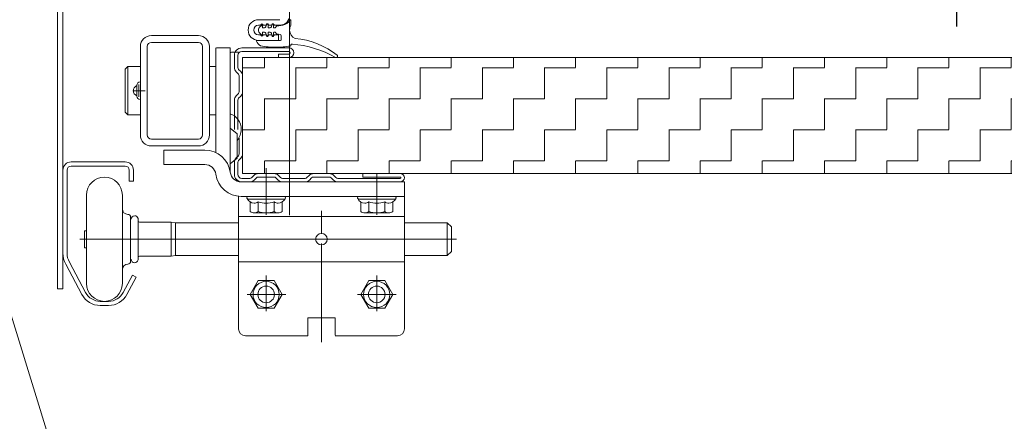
# Model space of a CAD drawing. Header units: metres. Extents: x 1316.5 to 1415.3, y -94.1 to -52.
# Tile 568 of 656: x 1409.368 to 1409.724, y -73.894 to -73.749. Entities that reach past the tile are written whole.
import ezdxf

# ---------------------------------------------------------------- set-up
doc = ezdxf.new("R2010")
doc.units = ezdxf.units.M
doc.header["$PDMODE"] = 65
doc.linetypes.add('AUSGEZOGEN', pattern=[0])
doc.linetypes.add('STRICHLINIE2_S3', pattern=[0.055, 0.04, -0.015])
for name, color, linetype in [('XR$3$_40732', 7, 'Continuous'), ('XR$3$_40733', 7, 'Continuous'), ('XR$3$_42154', 7, 'Continuous')]:
    doc.layers.add(name, color=color, linetype=linetype)
for name, color, linetype, lineweight in [('XR$3$Maßlinie 1_50', 7, 'AUSGEZOGEN', 25), ('XR$3$Muster', 4, 'AUSGEZOGEN', 13), ('XR$3$Wand Mauerwerk tr_1', 42, 'AUSGEZOGEN', 18)]:
    doc.layers.add(name, color=color, linetype=linetype, lineweight=lineweight)
doc.styles.add('ARIAL', font='arial.ttf')
doc.dimstyles.new('DIMSTYLE_18', dxfattribs={"dimtxt": 0.03, "dimasz": 0.03, "dimexe": 0, "dimexo": 1e-06, "dimgap": 0.015, "dimtad": 2, "dimdec": 0, "dimlfac": 1000, "dimrnd": 5, "dimzin": 12, "dimdsep": 46, "dimtxsty": 'ARIAL', "dimblk1": 'ALL_ML_KREIS', "dimblk2": 'ALL_ML_KREIS', "dimsah": 1, "dimcen": 0, "dimse1": 1, "dimse2": 1, "dimclrd": 7, "dimclre": 7, "dimclrt": 7, "dimadec": 0, "dimazin": 0, "dimtfac": 1, "dimtdec": 0, "dimtix": 1, "dimtmove": 2, "dimatfit": 3, "dimfxl": 0, "dimtzin": 0, "dimlwd": 0, "dimlwe": 25, "dimarcsym": 0})
doc.dimstyles.new('DIMSTYLE_21', dxfattribs={"dimtxt": 0.04, "dimasz": 0.03, "dimexe": 0, "dimexo": 1e-06, "dimgap": 0.02, "dimtad": 2, "dimdec": 0, "dimlfac": 100, "dimrnd": 0.5, "dimzin": 12, "dimdsep": 46, "dimtxsty": 'ARIAL', "dimblk1": 'ALL_ML_KREIS', "dimblk2": 'ALL_ML_KREIS', "dimsah": 1, "dimcen": 0, "dimse1": 1, "dimse2": 1, "dimclrd": 7, "dimclre": 7, "dimclrt": 7, "dimadec": 0, "dimazin": 0, "dimtfac": 1, "dimtdec": 0, "dimtix": 1, "dimtmove": 2, "dimatfit": 3, "dimfxl": 0, "dimtzin": 0, "dimlwd": 0, "dimlwe": 25, "dimarcsym": 0})

# ---------------------------------------------------------------- blocks, each defined once
blk = doc.blocks.new('ALL_ML_KREIS')
at = {"color": 0, "linetype": 'ByBlock', "lineweight": -2}
for p, q in [((0, -0.5), (0, 0.5)), ((-1, 0), (0.5, 0))]:
    blk.add_line(p, q, dxfattribs=at)
blk.add_circle((0, 0), 0.15, dxfattribs=at)
blk = doc.blocks.new('*D202')
at = {"layer": 'DEFPOINTS', "color": 7, "linetype": 'AUSGEZOGEN', "lineweight": 25, "transparency": 33554687}
for p in [(1409.439257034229, -73.33636920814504), (1409.56950627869, -73.73636920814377), (1409.706489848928, -73.73636920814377)]:
    blk.add_point(p, dxfattribs=at)
at = {"layer": 'XR$3$Maßlinie 1_50', "color": 7, "linetype": 'AUSGEZOGEN', "lineweight": -2, "transparency": 33554687}
blk.add_line((1409.706489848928, -73.73636920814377), (1409.706489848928, -73.33636920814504), dxfattribs=at)
at = {"layer": 'XR$3$Maßlinie 1_50', "color": 7, "linetype": 'AUSGEZOGEN', "lineweight": 25, "transparency": 33554687, "xscale": 0.03, "yscale": 0.03, "zscale": 0.03}
for p, rotation in [((1409.706489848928, -73.33636920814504), 90), ((1409.706489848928, -73.73636920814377), 270)]:
    blk.add_blockref('ALL_ML_KREIS', p, dxfattribs=dict(at, rotation=rotation))
at = {"layer": 'XR$3$Maßlinie 1_50', "color": 7, "linetype": 'AUSGEZOGEN', "lineweight": 25, "transparency": 33554687, "insert": (1409.675807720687, -73.53810999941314), "char_height": 0.04, "width": 0.08, "attachment_point": 5, "rotation": 90, "style": 'ARIAL'}
blk.add_mtext('\\A1;{40}', dxfattribs=at)
blk = doc.blocks.new('*D204')
at = {"layer": 'DEFPOINTS', "color": 7, "linetype": 'AUSGEZOGEN', "lineweight": 25, "transparency": 33554687}
for p in [(1409.465266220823, -73.19871841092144), (1410.673766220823, -73.19871841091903), (1409.465266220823, -74.35704428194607)]:
    blk.add_point(p, dxfattribs=at)
at = {"layer": 'XR$3$Maßlinie 1_50', "color": 7, "linetype": 'AUSGEZOGEN', "lineweight": -2, "transparency": 33554687}
blk.add_line((1409.465266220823, -74.35704428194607), (1410.673766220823, -74.35704428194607), dxfattribs=at)
at = {"layer": 'XR$3$Maßlinie 1_50', "color": 7, "linetype": 'AUSGEZOGEN', "lineweight": 25, "transparency": 33554687, "xscale": 0.03, "yscale": 0.03, "zscale": 0.03, "rotation": 180}
blk.add_blockref('ALL_ML_KREIS', (1409.465266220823, -74.35704428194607), dxfattribs=at)
at = {"layer": 'XR$3$Maßlinie 1_50', "color": 7, "linetype": 'AUSGEZOGEN', "lineweight": 25, "transparency": 33554687, "xscale": 0.03, "yscale": 0.03, "zscale": 0.03}
blk.add_blockref('ALL_ML_KREIS', (1410.673766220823, -74.35704428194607), dxfattribs=at)
blk = doc.blocks.new('*D205')
at = {"layer": 'DEFPOINTS', "color": 7, "linetype": 'AUSGEZOGEN', "lineweight": 25, "transparency": 33554687}
for p in [(1410.823766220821, -73.61836604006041), (1409.315268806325, -73.81242328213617), (1409.315268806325, -74.48021967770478)]:
    blk.add_point(p, dxfattribs=at)
at = {"layer": 'XR$3$Maßlinie 1_50', "color": 7, "linetype": 'AUSGEZOGEN', "lineweight": -2, "transparency": 33554687}
blk.add_line((1409.315268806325, -74.48021967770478), (1410.823766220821, -74.48021967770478), dxfattribs=at)
at = {"layer": 'XR$3$Maßlinie 1_50', "color": 7, "linetype": 'AUSGEZOGEN', "lineweight": 25, "transparency": 33554687, "xscale": 0.03, "yscale": 0.03, "zscale": 0.03, "rotation": 180}
blk.add_blockref('ALL_ML_KREIS', (1409.315268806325, -74.48021967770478), dxfattribs=at)
at = {"layer": 'XR$3$Maßlinie 1_50', "color": 7, "linetype": 'AUSGEZOGEN', "lineweight": 25, "transparency": 33554687, "xscale": 0.03, "yscale": 0.03, "zscale": 0.03}
blk.add_blockref('ALL_ML_KREIS', (1410.823766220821, -74.48021967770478), dxfattribs=at)

msp = doc.modelspace()

# ---------------------------------------------------------------- hatches: boundary and pattern name
at = {"layer": 'XR$3$Muster', "linetype": 'AUSGEZOGEN', "lineweight": 13, "transparency": 33554687}
h = msp.add_hatch(dxfattribs=at)
h.set_pattern_fill('MUSTER', color=4, scale=0.01125, angle=90.00000000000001, style=0, pattern_type=2)
h.set_pattern_definition([(90.00000000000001, (-0.02250000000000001, 0.0225), (-0.01125, 0.01125), [0.01125, -0.01125]), (180, (-0.02250000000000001, 0.0225), (-0.01125, -0.01125), [0.01125, -0.01125])])
h.paths.add_polyline_path([(1409.448268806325, -73.80459626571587), (1409.939257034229, -73.80459626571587), (1409.939257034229, -73.76259626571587), (1409.448268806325, -73.76259626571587)], flags=0)

# ---------------------------------------------------------------- linework, layer by layer
at = {"layer": 'XR$3$_40732', "color": 3, "linetype": 'AUSGEZOGEN', "lineweight": 13, "transparency": 33554687}
for p, q in [((1409.381268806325, -73.7398666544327), (1409.381268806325, -73.8463666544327)), ((1409.383268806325, -73.8463666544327), (1409.383268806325, -73.7398666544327)), ((1409.454018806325, -73.7488666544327), (1409.461768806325, -73.7488666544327)), ((1409.454018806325, -73.7508666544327), (1409.454768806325, -73.7508666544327)), ((1409.454768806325, -73.7508666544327), (1409.455268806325, -73.7503666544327)), ((1409.455768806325, -73.7508666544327), (1409.455268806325, -73.7503666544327)), ((1409.455768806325, -73.7508666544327), (1409.456768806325, -73.7508666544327)), ((1409.456768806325, -73.7508666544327), (1409.457268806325, -73.7503666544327)), ((1409.457768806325, -73.7508666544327), (1409.457268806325, -73.7503666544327)), ((1409.457768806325, -73.7508666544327), (1409.458768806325, -73.7508666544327)), ((1409.458768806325, -73.7508666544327), (1409.459268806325, -73.7503666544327)), ((1409.459768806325, -73.7508666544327), (1409.459268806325, -73.7503666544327)), ((1409.459768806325, -73.7508666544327), (1409.461768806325, -73.7508666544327)), ((1409.415268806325, -73.75459626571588), (1409.432268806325, -73.75459626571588)), ((1409.454018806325, -73.7543666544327), (1409.454768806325, -73.7543666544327)), ((1409.461268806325, -73.7563666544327), (1409.454018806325, -73.7563666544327)), ((1409.454768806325, -73.7543666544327), (1409.455268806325, -73.7548666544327)), ((1409.455768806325, -73.7543666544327), (1409.455268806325, -73.7548666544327)), ((1409.455768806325, -73.7543666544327), (1409.456768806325, -73.7543666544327)), ((1409.456768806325, -73.7543666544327), (1409.457268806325, -73.7548666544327)), ((1409.457768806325, -73.7543666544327), (1409.457268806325, -73.7548666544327)), ((1409.457768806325, -73.7543666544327), (1409.458768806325, -73.7543666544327)), ((1409.458768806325, -73.7543666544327), (1409.459268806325, -73.7548666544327)), ((1409.459768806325, -73.7543666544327), (1409.459268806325, -73.7548666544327)), ((1409.459768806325, -73.7543666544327), (1409.461268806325, -73.7543666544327)), ((1409.461268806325, -73.7563666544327), (1409.461268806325, -73.7543666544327)), ((1409.411268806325, -73.79059626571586), (1409.411268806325, -73.75859626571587)), ((1409.413768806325, -73.79059626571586), (1409.413768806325, -73.75859626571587)), ((1409.415268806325, -73.75709626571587), (1409.432268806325, -73.75709626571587)), ((1409.433768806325, -73.75859626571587), (1409.433768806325, -73.79059626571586)), ((1409.436268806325, -73.75859626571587), (1409.436268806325, -73.79059626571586)), ((1409.438518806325, -73.7748254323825), (1409.438518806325, -73.75909626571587)), ((1409.438768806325, -73.75909626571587), (1409.443768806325, -73.75909626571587)), ((1409.443768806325, -73.75909626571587), (1409.443768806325, -73.78293941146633)), ((1409.443768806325, -73.77459626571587), (1409.443768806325, -73.76109626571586)), ((1409.446768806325, -73.76059626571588), (1409.444268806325, -73.76059626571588)), ((1409.405768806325, -73.76684626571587), (1409.406768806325, -73.76584626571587)), ((1409.405768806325, -73.76684626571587), (1409.405768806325, -73.78234626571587)), ((1409.411268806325, -73.76584626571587), (1409.406768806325, -73.76584626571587)), ((1409.406768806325, -73.76584626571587), (1409.406768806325, -73.78334626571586)), ((1409.438515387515, -73.76584626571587), (1409.436268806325, -73.76584626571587)), ((1409.438518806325, -73.7748254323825), (1409.438518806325, -73.79699150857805)), ((1409.443768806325, -73.78172867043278), (1409.443768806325, -73.77459626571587)), ((1409.406768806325, -73.78334626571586), (1409.405768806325, -73.78234626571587)), ((1409.411268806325, -73.78334626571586), (1409.406768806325, -73.78334626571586)), ((1409.438515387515, -73.78334626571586), (1409.436268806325, -73.78334626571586)), ((1409.443768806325, -73.78809626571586), (1409.443768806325, -73.78172867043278)), ((1409.443768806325, -73.78293941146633), (1409.443768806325, -73.78809626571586)), ((1409.446268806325, -73.79019401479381), (1409.443768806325, -73.78809626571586)), ((1409.443768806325, -73.78809626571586), (1409.443768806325, -73.80388547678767)), ((1409.415268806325, -73.79209626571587), (1409.432268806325, -73.79209626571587)), ((1409.446268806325, -73.79899851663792), (1409.446268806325, -73.79019401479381)), ((1409.415268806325, -73.79459626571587), (1409.432268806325, -73.79459626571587)), ((1409.419772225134, -73.79609626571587), (1409.434634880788, -73.79609626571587)), ((1409.419772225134, -73.80134626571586), (1409.419772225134, -73.79609626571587)), ((1409.443768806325, -73.80109626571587), (1409.446268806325, -73.79899851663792)), ((1409.434634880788, -73.80134626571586), (1409.419772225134, -73.80134626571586)), ((1409.443768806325, -73.80388547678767), (1409.443768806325, -73.80409626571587)), ((1409.506772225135, -73.80759626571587), (1409.447768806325, -73.80759626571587)), ((1409.506772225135, -73.81284626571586), (1409.506772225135, -73.80759626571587)), ((1409.446772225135, -73.8201166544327), (1409.446772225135, -73.81284626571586)), ((1409.506772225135, -73.81284626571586), (1409.447768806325, -73.81284626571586)), ((1409.506772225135, -73.8201166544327), (1409.506772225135, -73.81284626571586)), ((1409.446768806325, -73.8221166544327), (1409.446768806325, -73.8201166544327)), ((1409.446772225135, -73.8201166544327), (1409.446772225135, -73.86109626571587)), ((1409.506768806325, -73.8201166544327), (1409.446772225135, -73.8201166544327)), ((1409.506768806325, -73.8201166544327), (1409.506768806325, -73.8608666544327)), ((1409.478855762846, -73.8283666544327), (1409.474681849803, -73.8283666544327)), ((1409.446772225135, -73.8366166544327), (1409.506768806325, -73.8366166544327)), ((1409.381268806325, -73.8463666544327), (1409.383268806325, -73.8463666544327)), ((1409.471818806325, -73.85686665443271), (1409.481718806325, -73.85686665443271)), ((1409.471818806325, -73.85686665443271), (1409.471818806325, -73.8633666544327)), ((1409.481718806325, -73.86311376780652), (1409.481718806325, -73.85686665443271)), ((1409.449318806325, -73.8633666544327), (1409.471818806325, -73.8633666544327)), ((1409.481718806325, -73.8633666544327), (1409.504268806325, -73.8633666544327))]:
    msp.add_line(p, q, dxfattribs=at)
at = {"layer": 'XR$3$_40732', "color": 2, "linetype": 'AUSGEZOGEN', "lineweight": 13, "transparency": 33554687}
for p, q in [((1409.465759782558, -73.74912515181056), (1409.465759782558, -73.7508666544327)), ((1409.45512336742, -73.75092039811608), (1409.454406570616, -73.75158896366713)), ((1409.455459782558, -73.75106665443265), (1409.455459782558, -73.75166665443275)), ((1409.455609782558, -73.75181665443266), (1409.456174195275, -73.75181665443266)), ((1409.456657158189, -73.75144606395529), (1409.456929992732, -73.75042783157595)), ((1409.457074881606, -73.75031665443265), (1409.457309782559, -73.75031665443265)), ((1409.457459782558, -73.75046665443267), (1409.457459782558, -73.75166665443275)), ((1409.457609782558, -73.75181665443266), (1409.458174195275, -73.75181665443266)), ((1409.458657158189, -73.75144606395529), (1409.458929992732, -73.75042783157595)), ((1409.459074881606, -73.75031665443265), (1409.459309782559, -73.75031665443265)), ((1409.459459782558, -73.75046665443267), (1409.459459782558, -73.75166665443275)), ((1409.460079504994, -73.75181665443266), (1409.459609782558, -73.75181665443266)), ((1409.460517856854, -73.75127954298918), (1409.460204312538, -73.75174985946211)), ((1409.460567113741, -73.75120565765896), (1409.460517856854, -73.75127954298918)), ((1409.460654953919, -73.75119264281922), (1409.460567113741, -73.75120565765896)), ((1409.462772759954, -73.75087885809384), (1409.460654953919, -73.75119264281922)), ((1409.454509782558, -73.7563666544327), (1409.453459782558, -73.7563666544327)), ((1409.454406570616, -73.75364434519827), (1409.45512336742, -73.75431291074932)), ((1409.454509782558, -73.7563666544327), (1409.461959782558, -73.7563666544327)), ((1409.455459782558, -73.75356665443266), (1409.455459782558, -73.75416665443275)), ((1409.456174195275, -73.75341665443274), (1409.455609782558, -73.75341665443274)), ((1409.456929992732, -73.75480547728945), (1409.456657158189, -73.75378724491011)), ((1409.457309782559, -73.75491665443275), (1409.457074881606, -73.75491665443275)), ((1409.457459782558, -73.75356665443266), (1409.457459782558, -73.75476665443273)), ((1409.458174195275, -73.75341665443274), (1409.457609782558, -73.75341665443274)), ((1409.458929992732, -73.75480547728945), (1409.458657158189, -73.75378724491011)), ((1409.459309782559, -73.75491665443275), (1409.459074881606, -73.75491665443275)), ((1409.459459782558, -73.75356665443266), (1409.459459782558, -73.75476665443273)), ((1409.460079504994, -73.75341665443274), (1409.459609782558, -73.75341665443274)), ((1409.460204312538, -73.75348344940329), (1409.460517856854, -73.75395376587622)), ((1409.460654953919, -73.75404066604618), (1409.461833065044, -73.75421522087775)), ((1409.462259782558, -73.75606665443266), (1409.462259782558, -73.75470982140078)), ((1409.465679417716, -73.7583666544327), (1409.465759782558, -73.7583666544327)), ((1409.465759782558, -73.75811642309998), (1409.465759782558, -73.7579793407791)), ((1409.465759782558, -73.75828105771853), (1409.465759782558, -73.7583666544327)), ((1409.466356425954, -73.75767934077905), (1409.466059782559, -73.75767934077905)), ((1409.409975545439, -73.77276030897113), (1409.409975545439, -73.77263141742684)), ((1409.409975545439, -73.77643222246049), (1409.409975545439, -73.77276030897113)), ((1409.410768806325, -73.77679626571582), (1409.410768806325, -73.7723962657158)), ((1409.41117554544, -73.77143141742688), (1409.411268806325, -73.77143141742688)), ((1409.412968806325, -73.77459626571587), (1409.408568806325, -73.77459626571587)), ((1409.409975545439, -73.77656111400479), (1409.409975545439, -73.77643222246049)), ((1409.411268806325, -73.77776111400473), (1409.41117554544, -73.77776111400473)), ((1409.405768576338, -73.80036665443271), (1409.386268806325, -73.80036665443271)), ((1409.405768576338, -73.8018666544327), (1409.386268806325, -73.8018666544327)), ((1409.383268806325, -73.8033666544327), (1409.383268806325, -73.8333666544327)), ((1409.384768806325, -73.8033666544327), (1409.384768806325, -73.8333666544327)), ((1409.407268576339, -73.8073666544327), (1409.407268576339, -73.8033666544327)), ((1409.408768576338, -73.8033666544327), (1409.408768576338, -73.8073666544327)), ((1409.456768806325, -73.81950202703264), (1409.456768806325, -73.80459626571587)), ((1409.456768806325, -73.81484626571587), (1409.456768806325, -73.80584626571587)), ((1409.496768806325, -73.81950202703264), (1409.496768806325, -73.80459626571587)), ((1409.407268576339, -73.8073666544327), (1409.408768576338, -73.8073666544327)), ((1409.391768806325, -73.8123666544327), (1409.391768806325, -73.8283666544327)), ((1409.404768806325, -73.8123666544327), (1409.404768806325, -73.8283666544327)), ((1409.450268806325, -73.81384626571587), (1409.463268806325, -73.81384626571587)), ((1409.450995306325, -73.81833588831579), (1409.450995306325, -73.81484626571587)), ((1409.453882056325, -73.81833588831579), (1409.453882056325, -73.81484626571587)), ((1409.459655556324, -73.81833588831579), (1409.459655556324, -73.81484626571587)), ((1409.462542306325, -73.81484626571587), (1409.462542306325, -73.81833588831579)), ((1409.490268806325, -73.81384626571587), (1409.503268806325, -73.81384626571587)), ((1409.490995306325, -73.81833588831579), (1409.490995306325, -73.81484626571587)), ((1409.493882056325, -73.81833588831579), (1409.493882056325, -73.81484626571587)), ((1409.499655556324, -73.81833588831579), (1409.499655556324, -73.81484626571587)), ((1409.502542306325, -73.81484626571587), (1409.502542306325, -73.81833588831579)), ((1409.407768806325, -73.8283666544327), (1409.407768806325, -73.8203666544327)), ((1409.452438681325, -73.81884626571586), (1409.456768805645, -73.81884626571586)), ((1409.456768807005, -73.81884626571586), (1409.461098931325, -73.81884626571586)), ((1409.476768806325, -73.82627969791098), (1409.476768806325, -73.81813517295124)), ((1409.492438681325, -73.81884626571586), (1409.496768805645, -73.81884626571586)), ((1409.496768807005, -73.81884626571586), (1409.501098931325, -73.81884626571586)), ((1409.41047107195, -73.82171665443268), (1409.41047107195, -73.8211166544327)), ((1409.41047107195, -73.83501665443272), (1409.41047107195, -73.82171665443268)), ((1409.41097107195, -73.82221665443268), (1409.42247107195, -73.82221665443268)), ((1409.42247107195, -73.82221665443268), (1409.42247107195, -73.83451665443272)), ((1409.42247107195, -73.82221665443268), (1409.42397107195, -73.82241665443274)), ((1409.446768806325, -73.82241665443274), (1409.42397107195, -73.82241665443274)), ((1409.42397107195, -73.83431665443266), (1409.42397107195, -73.82241665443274)), ((1409.522271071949, -73.82241665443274), (1409.506768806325, -73.82241665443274)), ((1409.522271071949, -73.83431665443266), (1409.522271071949, -73.82241665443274)), ((1409.52377107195, -73.82391665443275), (1409.522271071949, -73.82241665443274)), ((1409.52377107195, -73.82391665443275), (1409.52377107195, -73.83281665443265)), ((1409.39112107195, -73.82529165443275), (1409.39112107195, -73.82621665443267)), ((1409.391768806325, -73.82529165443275), (1409.39112107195, -73.82529165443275)), ((1409.39112107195, -73.82621665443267), (1409.39112107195, -73.8283666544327)), ((1409.39112107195, -73.8283666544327), (1409.389425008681, -73.8283666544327)), ((1409.474681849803, -73.8283666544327), (1409.39112107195, -73.8283666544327)), ((1409.39112107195, -73.8283666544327), (1409.39112107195, -73.83051665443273)), ((1409.39112107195, -73.83051665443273), (1409.39112107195, -73.83144165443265)), ((1409.391768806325, -73.8283666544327), (1409.391768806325, -73.8443666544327)), ((1409.404768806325, -73.8283666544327), (1409.404768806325, -73.8443666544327)), ((1409.407768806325, -73.8363666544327), (1409.407768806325, -73.8283666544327)), ((1409.476768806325, -73.84570204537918), (1409.476768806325, -73.8298666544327)), ((1409.476768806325, -73.83116769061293), (1409.476768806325, -73.86559693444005)), ((1409.478855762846, -73.8283666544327), (1409.525651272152, -73.8283666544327)), ((1409.39112107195, -73.83144165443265), (1409.391768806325, -73.83144165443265)), ((1409.41097107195, -73.83451665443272), (1409.42247107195, -73.83451665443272)), ((1409.42397107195, -73.83431665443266), (1409.42247107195, -73.83451665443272)), ((1409.42397107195, -73.83431665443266), (1409.446768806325, -73.83431665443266)), ((1409.506768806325, -73.83431665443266), (1409.522271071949, -73.83431665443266)), ((1409.52377107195, -73.83281665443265), (1409.522271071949, -73.83431665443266)), ((1409.384268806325, -73.8373666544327), (1409.390151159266, -73.8483960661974)), ((1409.385592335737, -73.83666077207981), (1409.391474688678, -73.8476901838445)), ((1409.41047107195, -73.8356166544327), (1409.41047107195, -73.83501665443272)), ((1409.40842520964, -73.8413666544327), (1409.405066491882, -73.84768348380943)), ((1409.406390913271, -73.84838769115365), (1409.409749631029, -73.84207086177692)), ((1409.40842520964, -73.8413666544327), (1409.409749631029, -73.84207086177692)), ((1409.456768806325, -73.8544785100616), (1409.456768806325, -73.8414785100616)), ((1409.496768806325, -73.8544785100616), (1409.496768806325, -73.8414785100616)), ((1409.450995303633, -73.8483666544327), (1409.453882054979, -73.8433666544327)), ((1409.453882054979, -73.8433666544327), (1409.459655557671, -73.8433666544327)), ((1409.459655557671, -73.8433666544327), (1409.462542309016, -73.8483666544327)), ((1409.490995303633, -73.8483666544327), (1409.493882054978, -73.8433666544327)), ((1409.493882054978, -73.8433666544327), (1409.499655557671, -73.8433666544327)), ((1409.499655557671, -73.8433666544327), (1409.502542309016, -73.8483666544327)), ((1409.463859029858, -73.8483666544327), (1409.449859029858, -73.8483666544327)), ((1409.453882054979, -73.8533666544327), (1409.450995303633, -73.8483666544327)), ((1409.462542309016, -73.8483666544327), (1409.459655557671, -73.8533666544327)), ((1409.503859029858, -73.8483666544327), (1409.489859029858, -73.8483666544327)), ((1409.493882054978, -73.8533666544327), (1409.490995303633, -73.8483666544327)), ((1409.502542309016, -73.8483666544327), (1409.499655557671, -73.8533666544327)), ((1409.399768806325, -73.8508666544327), (1409.396768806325, -73.8508666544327)), ((1409.396768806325, -73.8523666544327), (1409.399768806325, -73.8523666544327)), ((1409.459655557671, -73.8533666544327), (1409.453882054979, -73.8533666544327)), ((1409.499655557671, -73.8533666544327), (1409.493882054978, -73.8533666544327))]:
    msp.add_line(p, q, dxfattribs=at)
for points in [[(1409.456768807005, -73.81884626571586), (1409.456768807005, -73.81884626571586)], [(1409.496768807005, -73.81884626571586), (1409.496768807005, -73.81884626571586)], [(1409.39112107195, -73.8283666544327), (1409.39112107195, -73.8283666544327)]]:
    msp.add_lwpolyline(points, close=True, dxfattribs=at)
for centre, radius in [((1409.456768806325, -73.8483666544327), 0.00475), ((1409.456768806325, -73.8483666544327), 0.003), ((1409.496768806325, -73.8483666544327), 0.00475), ((1409.496768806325, -73.8483666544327), 0.003)]:
    msp.add_circle(centre, radius, dxfattribs=at)
at = {"layer": 'XR$3$_40732', "color": 3, "linetype": 'AUSGEZOGEN', "lineweight": 13, "transparency": 33554687}
for centre, radius, start, end in [((1409.454018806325, -73.7526166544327), 0.00375, 90, 180), ((1409.461768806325, -73.7473666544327), 0.0035, 270, 0), ((1409.454018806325, -73.7526166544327), 0.00375, 180, 270), ((1409.454018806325, -73.7526166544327), 0.00175, 90, 180), ((1409.454018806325, -73.7526166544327), 0.00175, 180, 270), ((1409.415268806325, -73.75859626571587), 0.004, 90, 180), ((1409.432268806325, -73.75859626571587), 0.004, 0, 90), ((1409.415268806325, -73.75859626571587), 0.0015, 90, 180), ((1409.432268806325, -73.75859626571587), 0.0015, 0, 90), ((1409.444268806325, -73.76109626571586), 0.0005, 90, 180), ((1409.410768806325, -73.77459626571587), 0.001999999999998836, 113.3676994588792, 246.6323005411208), ((1409.441768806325, -73.78859626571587), 0.005999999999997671, 0, 70.5287793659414), ((1409.441768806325, -73.78859626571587), 0.006, 318.5903778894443, 0), ((1409.415268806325, -73.79059626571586), 0.004, 180, 270), ((1409.415268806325, -73.79059626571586), 0.0015, 180, 270), ((1409.432268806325, -73.79059626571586), 0.004, 270, 0), ((1409.432268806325, -73.79059626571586), 0.0015, 270, 0), ((1409.434634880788, -73.80534626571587), 0.00925, 7.589542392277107, 90), ((1409.434634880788, -73.80534626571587), 0.004, 7.58954239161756, 90), ((1409.447768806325, -73.80359626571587), 0.00925, 187.5895423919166, 270), ((1409.447768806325, -73.80359626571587), 0.004, 187.5895423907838, 270), ((1409.476768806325, -73.8283666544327), 0.002086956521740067, 0, 180), ((1409.476768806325, -73.8283666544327), 0.002086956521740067, 180, 0), ((1409.449268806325, -73.8608666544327), 0.0025, 180, 270), ((1409.504268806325, -73.8608666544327), 0.0025, 270, 0)]:
    msp.add_arc(centre, radius, start, end, dxfattribs=at)
at = {"layer": 'XR$3$_40732', "color": 2, "linetype": 'AUSGEZOGEN', "lineweight": 13, "transparency": 33554687}
for centre, radius, start, end in [((1409.462259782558, -73.74741665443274), 0.003499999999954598, 278.4279136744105, 332.5678417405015), ((1409.465551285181, -73.74912515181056), 0.0002084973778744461, 90, 152.5678417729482), ((1409.465551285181, -73.74912515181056), 0.0002084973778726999, 0, 90), ((1409.455365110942, -73.7526166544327), 0.00140532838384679, 153.000000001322, 180), ((1409.455365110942, -73.7526166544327), 0.001405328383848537, 180, 206.9999999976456), ((1409.455365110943, -73.75261665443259), 0.001405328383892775, 133.0060584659, 153.0000000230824), ((1409.455259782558, -73.75106665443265), 0.0002000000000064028, 0, 133.0060584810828), ((1409.455609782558, -73.75166665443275), 0.0001500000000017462, 180, 270), ((1409.456174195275, -73.75131665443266), 0.0004999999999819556, 270, 345.0000000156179), ((1409.457074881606, -73.75046665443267), 0.0001499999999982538, 90, 165.0000000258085), ((1409.457309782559, -73.75046665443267), 0.0001500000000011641, 0, 90), ((1409.457609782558, -73.75166665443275), 0.0001500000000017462, 180, 270), ((1409.458174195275, -73.75131665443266), 0.0004999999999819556, 270, 345.0000000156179), ((1409.459074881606, -73.75046665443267), 0.0001499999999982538, 90, 165.00000000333), ((1409.459309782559, -73.75046665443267), 0.0001500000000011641, 0, 90), ((1409.459609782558, -73.75166665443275), 0.0001500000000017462, 180, 270), ((1409.460079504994, -73.75166665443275), 0.0001499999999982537, 270, 326.3099324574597), ((1409.460684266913, -73.75139048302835), 0.0002000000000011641, 98.42791372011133, 146.3099326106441), ((1409.468572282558, -73.7526166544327), 0.0033125, 148.1092081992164, 180), ((1409.468572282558, -73.7526166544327), 0.003312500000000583, 180, 247.558197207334), ((1409.453459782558, -73.75656665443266), 0.0002000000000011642, 90, 180), ((1409.453459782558, -73.75656665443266), 0.000200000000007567, 180, 201.7729350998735), ((1409.455365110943, -73.75261665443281), 0.001405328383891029, 206.9999999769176, 214.6987764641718), ((1409.455365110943, -73.75261665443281), 0.001405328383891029, 206.9999999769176, 214.6987764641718), ((1409.455365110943, -73.75261665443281), 0.001405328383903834, 214.6987764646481, 226.9939415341), ((1409.455259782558, -73.75416665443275), 0.0002000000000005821, 226.9939415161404, 0), ((1409.455609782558, -73.75356665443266), 0.0001499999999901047, 90, 180), ((1409.456174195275, -73.75391665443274), 0.0005, 14.99999998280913, 90), ((1409.457074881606, -73.75476665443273), 0.0001499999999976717, 194.9999999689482, 270), ((1409.457309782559, -73.75476665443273), 0.0001499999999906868, 270, 0), ((1409.457609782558, -73.75356665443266), 0.0001499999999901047, 90, 180), ((1409.458174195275, -73.75391665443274), 0.0005, 14.99999998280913, 90), ((1409.459074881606, -73.75476665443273), 0.0001499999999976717, 194.9999999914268, 270), ((1409.459309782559, -73.75476665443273), 0.0001499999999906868, 270, 0), ((1409.459609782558, -73.75356665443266), 0.0001499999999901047, 90, 180), ((1409.460079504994, -73.75356665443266), 0.0001500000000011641, 33.69006754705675, 90), ((1409.460684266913, -73.75384282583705), 0.0001999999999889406, 213.6900673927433, 261.5720862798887), ((1409.461759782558, -73.75470982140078), 0.0004999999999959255, 0, 81.5720862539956), ((1409.461959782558, -73.75606665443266), 0.0002999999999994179, 270, 0), ((1409.464887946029, -73.7837957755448), 0.02822141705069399, 51.51041840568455, 85.0812120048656), ((1409.456524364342, -73.75534258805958), 0.003499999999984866, 201.7729351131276, 239.770871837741), ((1409.460262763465, -73.72850301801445), 0.0303659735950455, 259.5638043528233, 269.9953009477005), ((1409.460262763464, -73.72850301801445), 0.03036597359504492, 269.9953009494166, 279.9537891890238), ((1409.465459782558, -73.75811642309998), 0.0002999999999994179, 279.9537892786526, 0), ((1409.466059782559, -73.7579793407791), 0.0003000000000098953, 67.75750173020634, 180), ((1409.451551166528, -73.793456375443), 0.03862910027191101, 67.75186920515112, 67.75750158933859), ((1409.463124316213, -73.79563591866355), 0.03805544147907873, 60.49080408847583, 85.39919364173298), ((1409.482140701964, -73.76209740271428), 0.0005000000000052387, 237.08815488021, 289.6888946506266), ((1409.482140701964, -73.76209740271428), 0.0005000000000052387, 289.6888946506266, 19.68889457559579), ((1409.482140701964, -73.76209740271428), 0.0005000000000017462, 51.46843000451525, 55.11703550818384), ((1409.482140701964, -73.76209740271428), 0.0005000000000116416, 19.68889457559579, 51.46843000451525), ((1409.41117554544, -73.77263141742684), 0.00119999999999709, 90, 180), ((1409.41117554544, -73.77656111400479), 0.001199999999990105, 180, 270), ((1409.386268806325, -73.8033666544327), 0.003, 90, 180), ((1409.386268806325, -73.8033666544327), 0.003, 90, 180), ((1409.386268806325, -73.8033666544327), 0.0015, 90, 180), ((1409.405768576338, -73.8033666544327), 0.003, 0, 90), ((1409.405768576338, -73.8033666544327), 0.003, 0, 90), ((1409.405768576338, -73.8033666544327), 0.0015, 0, 90), ((1409.398268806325, -73.8123666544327), 0.006500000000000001, 0, 180), ((1409.450268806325, -73.81334626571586), 0.0005, 90, 180), ((1409.450268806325, -73.81334626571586), 0.0004999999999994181, 180, 219.9892803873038), ((1409.463268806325, -73.81334626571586), 0.0005, 0, 90), ((1409.463268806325, -73.81334626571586), 0.0005, 316.9445952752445, 0), ((1409.490268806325, -73.81334626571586), 0.0005, 90, 180), ((1409.490268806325, -73.81334626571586), 0.0004999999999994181, 180, 219.989280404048), ((1409.503268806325, -73.81334626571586), 0.0005, 0, 90), ((1409.503268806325, -73.81334626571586), 0.0005, 316.9445952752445, 0), ((1409.450268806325, -73.81334626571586), 0.0005, 219.9892803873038, 270), ((1409.452812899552, -73.81202361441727), 0.003357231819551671, 209.3196324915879, 263.0885133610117), ((1409.452438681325, -73.81306048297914), 0.002296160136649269, 269.2569535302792, 308.9471888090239), ((1409.456768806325, -73.80693756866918), 0.008419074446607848, 249.9474346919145, 290.0525653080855), ((1409.461098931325, -73.81306048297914), 0.002296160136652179, 231.0528111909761, 271.1793475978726), ((1409.46072685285, -73.81204170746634), 0.003340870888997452, 277.2106483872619, 330.4844846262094), ((1409.463268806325, -73.81334626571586), 0.0004999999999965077, 270, 316.9445952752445), ((1409.490268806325, -73.81334626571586), 0.0005, 219.989280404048, 270), ((1409.492812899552, -73.81202361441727), 0.003357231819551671, 209.3196324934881, 263.0885133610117), ((1409.492438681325, -73.81306048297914), 0.002296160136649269, 269.2569535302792, 308.9471888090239), ((1409.496768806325, -73.80693756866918), 0.008419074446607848, 249.9474346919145, 290.0525653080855), ((1409.501098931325, -73.81306048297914), 0.002296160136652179, 231.0528111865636, 271.1793475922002), ((1409.50072685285, -73.81204170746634), 0.003340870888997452, 277.2106483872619, 330.4844846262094), ((1409.503268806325, -73.81334626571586), 0.0004999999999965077, 270, 316.9445952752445), ((1409.406768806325, -73.8173666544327), 0.002, 180, 270), ((1409.406768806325, -73.8203666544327), 0.001, 0, 90), ((1409.40922107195, -73.8211166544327), 0.00125, 90, 180), ((1409.40922107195, -73.8211166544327), 0.00125, 11.53695903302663, 90), ((1409.452438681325, -73.81655010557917), 0.002296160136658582, 231.0528112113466, 270), ((1409.452438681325, -73.81655010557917), 0.002296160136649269, 270, 308.9471888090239), ((1409.456768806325, -73.81042719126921), 0.008419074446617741, 249.9474346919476, 269.999995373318), ((1409.456768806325, -73.81042719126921), 0.008419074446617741, 269.9999473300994, 270.000004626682), ((1409.456768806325, -73.81042719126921), 0.008419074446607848, 270.000004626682, 290.0525653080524), ((1409.461098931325, -73.81655010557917), 0.002296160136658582, 231.0528111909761, 270), ((1409.461098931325, -73.81655010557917), 0.002296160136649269, 270, 308.9471887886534), ((1409.492438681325, -73.81655010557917), 0.002296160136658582, 231.0528112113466, 270), ((1409.492438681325, -73.81655010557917), 0.002296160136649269, 270, 308.9471888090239), ((1409.496768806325, -73.81042719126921), 0.008419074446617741, 249.9474346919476, 269.999995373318), ((1409.496768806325, -73.81042719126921), 0.008419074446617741, 269.9999473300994, 270.000004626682), ((1409.496768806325, -73.81042719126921), 0.008419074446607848, 270.000004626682, 290.0525653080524), ((1409.501098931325, -73.81655010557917), 0.002296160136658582, 231.0528111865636, 270), ((1409.501098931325, -73.81655010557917), 0.002296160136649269, 270, 308.9471887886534), ((1409.40922107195, -73.8211166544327), 0.001249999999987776, 0, 11.53695903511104), ((1409.41097107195, -73.82171665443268), 0.0005, 180, 270), ((1409.391768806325, -73.8333666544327), 0.0085, 180, 208.072486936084), ((1409.391768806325, -73.8333666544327), 0.007000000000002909, 180, 208.0724869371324), ((1409.41097107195, -73.83501665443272), 0.0005, 90, 180), ((1409.406768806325, -73.8393666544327), 0.002, 90, 180), ((1409.406768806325, -73.8363666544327), 0.001, 270, 0), ((1409.40922107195, -73.8356166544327), 0.00125, 180, 270), ((1409.40922107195, -73.8356166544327), 0.001249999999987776, 270, 348.4630409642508), ((1409.40922107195, -73.8356166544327), 0.00125, 348.4630409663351, 0), ((1409.398268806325, -73.8443666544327), 0.006500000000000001, 180, 0), ((1409.396768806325, -73.8448666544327), 0.0075, 208.0724869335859, 270), ((1409.396768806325, -73.8448666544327), 0.006, 208.0724869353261, 270), ((1409.399768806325, -73.8448666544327), 0.006000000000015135, 270, 331.9999999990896), ((1409.399768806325, -73.8448666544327), 0.007500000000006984, 270, 331.9999999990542)]:
    msp.add_arc(centre, radius, start, end, dxfattribs=at)
at = {"layer": 'XR$3$_40733', "color": 2, "linetype": 'AUSGEZOGEN', "lineweight": 13, "transparency": 33554687}
for p, q in [((1409.448018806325, -73.75909626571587), (1409.465018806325, -73.75909626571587)), ((1409.445268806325, -73.76616426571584), (1409.445268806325, -73.76184626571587)), ((1409.446518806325, -73.76184626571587), (1409.446518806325, -73.76616426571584)), ((1409.465018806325, -73.76034626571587), (1409.448018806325, -73.76034626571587)), ((1409.461268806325, -73.76259626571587), (1409.461268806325, -73.76134626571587)), ((1409.461268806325, -73.76134626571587), (1409.465018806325, -73.76134626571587)), ((1409.465018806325, -73.76259626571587), (1409.461268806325, -73.76259626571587)), ((1409.446811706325, -73.76687136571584), (1409.447609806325, -73.76766946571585)), ((1409.446725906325, -73.76855336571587), (1409.445927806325, -73.76775526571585)), ((1409.447018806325, -73.77493206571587), (1409.447018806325, -73.76926046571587)), ((1409.448268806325, -73.76926046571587), (1409.448268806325, -73.77493206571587)), ((1409.445927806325, -73.77643726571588), (1409.446725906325, -73.77563916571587)), ((1409.447609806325, -73.77652306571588), (1409.446811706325, -73.77732116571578)), ((1409.445268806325, -73.78866426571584), (1409.445268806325, -73.77802826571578)), ((1409.446518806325, -73.77802826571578), (1409.446518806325, -73.78866426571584)), ((1409.447018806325, -73.79743206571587), (1409.447018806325, -73.79176046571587)), ((1409.448268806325, -73.79176046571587), (1409.448268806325, -73.79743206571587)), ((1409.445927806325, -73.79893726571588), (1409.446725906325, -73.79813916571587)), ((1409.447609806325, -73.79902306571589), (1409.446811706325, -73.79982116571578)), ((1409.445268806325, -73.80484626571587), (1409.445268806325, -73.80052826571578)), ((1409.446518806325, -73.80052826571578), (1409.446518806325, -73.80484626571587)), ((1409.456768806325, -73.80855336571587), (1409.456768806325, -73.80263246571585)), ((1409.448018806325, -73.80634626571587), (1409.450836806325, -73.80634626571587)), ((1409.451543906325, -73.80605336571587), (1409.452342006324, -73.80525526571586)), ((1409.453225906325, -73.80613916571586), (1409.452427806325, -73.80693726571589)), ((1409.453933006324, -73.80459626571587), (1409.459604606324, -73.80459626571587)), ((1409.459604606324, -73.80584626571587), (1409.453933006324, -73.80584626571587)), ((1409.461109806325, -73.80693726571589), (1409.460311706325, -73.80613916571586)), ((1409.461195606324, -73.80525526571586), (1409.461993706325, -73.80605336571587)), ((1409.462700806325, -73.80634626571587), (1409.470836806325, -73.80634626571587)), ((1409.471543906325, -73.80605336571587), (1409.472342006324, -73.80525526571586)), ((1409.473225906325, -73.80613916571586), (1409.472427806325, -73.80693726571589)), ((1409.473933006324, -73.80459626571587), (1409.479604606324, -73.80459626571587)), ((1409.479604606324, -73.80584626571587), (1409.473933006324, -73.80584626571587)), ((1409.481109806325, -73.80693726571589), (1409.480311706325, -73.80613916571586)), ((1409.481195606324, -73.80525526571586), (1409.481993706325, -73.80605336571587)), ((1409.482700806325, -73.80634626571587), (1409.505268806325, -73.80634626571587)), ((1409.491768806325, -73.80584626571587), (1409.491768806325, -73.80459626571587)), ((1409.491768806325, -73.80459626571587), (1409.505268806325, -73.80459626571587)), ((1409.505268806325, -73.80584626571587), (1409.491768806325, -73.80584626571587)), ((1409.450836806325, -73.80759626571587), (1409.448018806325, -73.80759626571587)), ((1409.470836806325, -73.80759626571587), (1409.462700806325, -73.80759626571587)), ((1409.505268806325, -73.80759626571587), (1409.482700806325, -73.80759626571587))]:
    msp.add_line(p, q, dxfattribs=at)
at = {"layer": 'XR$3$_40733', "color": 2, "linetype": 'AUSGEZOGEN', "lineweight": 18, "transparency": 33554687}
for p, q in [((1409.448268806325, -73.76259626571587), (1409.448268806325, -73.80459626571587)), ((1409.939257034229, -73.76259626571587), (1409.448268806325, -73.76259626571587)), ((1409.448268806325, -73.80459626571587), (1409.939257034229, -73.80459626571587))]:
    msp.add_line(p, q, dxfattribs=at)
at = {"layer": 'XR$3$_40733', "color": 2, "linetype": 'AUSGEZOGEN', "lineweight": 13, "transparency": 33554687}
for centre, radius, start, end in [((1409.448018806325, -73.76184626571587), 0.00275, 90, 180), ((1409.465018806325, -73.76084626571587), 0.001749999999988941, 270, 90), ((1409.448018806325, -73.76184626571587), 0.0015, 90, 180), ((1409.465018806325, -73.76084626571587), 0.0005, 270, 90), ((1409.447518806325, -73.76616426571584), 0.002250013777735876, 180, 225.0000000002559), ((1409.447518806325, -73.76616426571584), 0.0009999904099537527, 180, 224.9999999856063), ((1409.446018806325, -73.76926046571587), 0.0009999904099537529, 0, 44.99999998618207), ((1409.446018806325, -73.76926046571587), 0.002250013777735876, 0, 45.00000000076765), ((1409.447518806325, -73.77802826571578), 0.00225, 134.9999999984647, 180), ((1409.447518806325, -73.77802826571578), 0.001, 135, 180), ((1409.446018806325, -73.77493206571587), 0.001, 315, 0), ((1409.446018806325, -73.77493206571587), 0.00225, 314.9999999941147, 0), ((1409.447518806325, -73.80052826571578), 0.00225, 134.9999999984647, 180), ((1409.446018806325, -73.79743206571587), 0.001, 315, 0), ((1409.446018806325, -73.79743206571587), 0.00225, 314.9999999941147, 0), ((1409.447518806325, -73.80052826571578), 0.001, 135, 180), ((1409.448018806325, -73.80484626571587), 0.00275, 180, 270), ((1409.448018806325, -73.80484626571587), 0.0015, 180, 270), ((1409.450836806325, -73.80534626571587), 0.0009999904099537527, 270, 315.0000000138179), ((1409.453933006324, -73.80684626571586), 0.002250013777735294, 90, 134.9999999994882), ((1409.453933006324, -73.80684626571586), 0.0009999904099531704, 90, 134.9999999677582), ((1409.459604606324, -73.80684626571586), 0.00225, 44.99999998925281, 90), ((1409.459604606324, -73.80684626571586), 0.001, 45, 90), ((1409.462700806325, -73.80534626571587), 0.001, 224.9999999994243, 270), ((1409.470836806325, -73.80534626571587), 0.0009999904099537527, 270, 315.0000000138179), ((1409.473933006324, -73.80684626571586), 0.002250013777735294, 90, 134.9999999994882), ((1409.473933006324, -73.80684626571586), 0.0009999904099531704, 90, 134.9999999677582), ((1409.479604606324, -73.80684626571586), 0.00225, 44.99999998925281, 90), ((1409.479604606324, -73.80684626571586), 0.001, 45, 90), ((1409.482700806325, -73.80534626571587), 0.001, 224.9999999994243, 270), ((1409.505268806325, -73.80609626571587), 0.0015, 270, 90), ((1409.505268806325, -73.80609626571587), 0.00025, 270, 90), ((1409.450836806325, -73.80534626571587), 0.002250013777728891, 270, 314.9999999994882), ((1409.462700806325, -73.80534626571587), 0.00225, 225.0000000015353, 270), ((1409.470836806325, -73.80534626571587), 0.002250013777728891, 270, 314.9999999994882), ((1409.482700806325, -73.80534626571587), 0.00225, 225.0000000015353, 270)]:
    msp.add_arc(centre, radius, start, end, dxfattribs=at)
at = {"layer": 'XR$3$_42154', "color": 7, "linetype": 'STRICHLINIE2_S3', "lineweight": 13, "transparency": 33554687}
msp.add_line((1409.465268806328, -72.91971841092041), (1409.46526880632, -74.41504428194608), dxfattribs=at)
at = {"layer": 'XR$3$Wand Mauerwerk tr_1', "color": 7, "linetype": 'AUSGEZOGEN', "lineweight": 13, "transparency": 33554687}
msp.add_line((1409.458285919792, -74.15984204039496), (1409.327629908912, -73.7363692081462), dxfattribs=at)

# ---------------------------------------------------------------- dimensions: what is measured, and where the dimension line sits
at = {"layer": 'XR$3$Maßlinie 1_50', "color": 7, "linetype": 'AUSGEZOGEN', "lineweight": 25, "transparency": 33554687}
for base, p1, p2, picture, middle in [((1410.673766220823, -74.35704428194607), (1409.465266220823, -73.19871941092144), (1410.673766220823, -73.19871941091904), '*D204', (1410.069516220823, -74.34204428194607)), ((1410.823766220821, -74.48021967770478), (1409.315268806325, -73.81242428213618), (1410.823766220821, -73.61836704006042), '*D205', (1410.069517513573, -74.46521967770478))]:
    dim = msp.add_linear_dim(base=base, p1=p1, p2=p2, dimstyle='DIMSTYLE_18', override={"dimpost": '<>', "dimclrd": 7, "dimclre": 7, "dimclrt": 7, "dimlwd": 0, "dimlwe": 25}, dxfattribs=at)
    dim.commit()
    dim.dimension.update_dxf_attribs({"geometry": picture, "text_midpoint": middle, "dimtype": 160})
dim = msp.add_linear_dim(base=(1409.706489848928, -73.33636920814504), p1=(1409.56950727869, -73.73636920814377), p2=(1409.439258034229, -73.33636920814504), angle=90, dimstyle='DIMSTYLE_21', override={"dimpost": '<>', "dimclrd": 7, "dimclre": 7, "dimclrt": 7, "dimlwd": 0, "dimlwe": 25}, dxfattribs=at)
dim.commit()
dim.dimension.update_dxf_attribs({"geometry": '*D202', "text_midpoint": (1409.675807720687, -73.53810999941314), "dimtype": 160})

doc.saveas('drawing.dxf')
